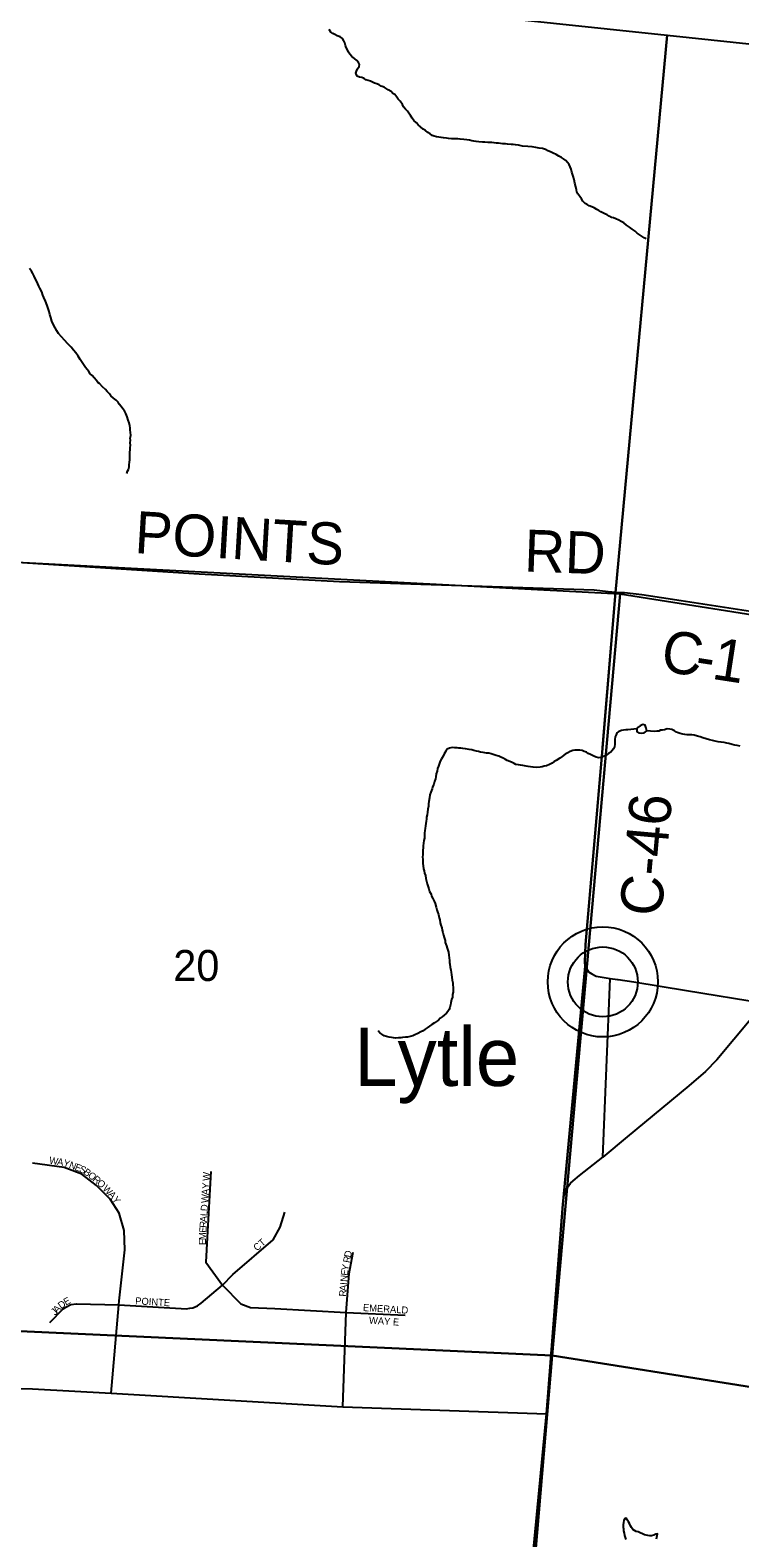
# Model space of a CAD drawing. Extents: x 0 to 1064, y 0 to 440.
# Drawn here: x 294.9 to 310.24, y 365.17 to 397.75 of the extents above; entities that cross this region are included whole.
import ezdxf

# ---------------------------------------------------------------- set-up
doc = ezdxf.new("R2010")
doc.units = 0
for name, color, linetype in [('GM_X_County', 7, 'Continuous'), ('GM_X_County_Road', 7, 'Continuous'), ('GM_X_County_Road_Text', 7, 'Continuous'), ('GM_X_Minor_River', 7, 'Continuous'), ('GM_X_Section', 7, 'Continuous'), ('GM_X_Section_Text', 7, 'Continuous'), ('GM_X_Township', 7, 'Continuous'), ('GM_X_Township_Road', 7, 'Continuous'), ('GM_X_Township_Subdivision', 7, 'Continuous'), ('GM_X_Township_Subdivision_Text', 7, 'Continuous'), ('GM_X_Unincorporated', 7, 'Continuous'), ('GM_X_Unincorporated_Location', 7, 'Continuous'), ('GM_X_Unincorporated_Text', 7, 'Continuous')]:
    doc.layers.add(name, color=color, linetype=linetype)

msp = doc.modelspace()

# ---------------------------------------------------------------- linework, layer by layer
at = {"layer": 'GM_X_County'}
msp.add_lwpolyline([(283.829, 400.275), (308.668, 397.643), (313.893, 397.089), (316.164, 396.849), (325.293, 395.928), (328.491, 395.637), (335.705, 394.98), (341.399, 394.389), (358.003, 392.611), (365.19, 391.941), (374.119, 391.108), (380.331, 390.529), (395.388, 389.024), (415.119, 387.194), (422.76, 386.488), (424.957, 386.237), (433.572, 385.252), (434.927, 385.097), (442.462, 384.236), (440.605, 364.618), (439.832, 356.459), (439.02, 347.891), (435.582, 307.821)], dxfattribs=at)
at = {"layer": 'GM_X_County_Road'}
for points in [[(307.553, 385.598), (307.745, 385.597), (308.118, 385.556), (308.97, 385.428), (311.405, 385.049), (311.58, 385.04), (311.695, 385.11), (311.746, 385.231), (311.931, 387.393), (312.15, 389.795), (312.191, 389.872), (312.255, 389.917), (312.317, 389.943), (313.02, 389.822), (313.097, 389.84), (313.174, 389.889), (313.204, 389.97), (313.268, 390.677), (313.328, 391.469), (313.371, 391.941), (313.44, 392.706), (313.54, 393.919), (313.656, 395.304), (313.893, 397.089)], [(307.393, 385.615), (307.089, 385.647), (301.588, 385.827), (298.554, 385.995), (291.807, 386.426), (291.326, 386.408), (290.846, 386.389), (289.654, 386.377), (288.913, 386.365), (288.426, 386.341), (287.042, 386.175), (285.245, 385.995), (282.57, 385.777)], [(307.278, 382.336), (307.553, 385.598), (307.393, 385.615)], [(306.897, 377.521), (306.885, 377.618), (306.905, 377.989), (307.262, 382.139), (307.278, 382.336)], [(306.897, 377.521), (306.97, 377.403), (307.038, 377.357), (307.137, 377.311), (307.435, 377.261), (307.593, 377.236)], [(307.277, 373.393), (307.435, 377.261)], [(307.593, 377.236), (307.606, 377.234), (307.945, 377.182), (309.086, 376.997), (310.764, 376.722)], [(310.764, 376.722), (310.109, 375.938), (309.739, 375.497), (309.495, 375.251), (309.137, 374.94), (308.552, 374.453), (307.803, 373.836), (307.277, 373.393)], [(306.638, 372.884), (306.77, 373), (307.277, 373.393)], [(305.469, 360.57), (305.483, 360.727), (305.645, 363.495), (306.061, 367.851), (306.414, 372.379), (306.425, 372.523), (306.471, 372.654), (306.507, 372.735), (306.579, 372.833), (306.638, 372.884)]]:
    msp.add_lwpolyline(points, dxfattribs=at)
at = {"layer": 'GM_X_Minor_River'}
for points in [[(303.196, 395.803), (303.16, 395.847), (303.119, 395.909), (303.084, 395.958), (303.055, 396.001), (303.013, 396.045), (302.972, 396.095), (302.949, 396.144), (302.896, 396.218), (302.855, 396.262), (302.825, 396.305), (302.784, 396.361), (302.742, 396.386), (302.701, 396.424), (302.641, 396.462), (302.593, 396.494), (302.551, 396.519), (302.491, 396.545), (302.443, 396.57), (302.395, 396.59), (302.341, 396.609), (302.299, 396.629), (302.257, 396.648), (302.208, 396.661), (302.16, 396.681), (302.118, 396.706), (302.07, 396.726), (302.022, 396.739), (301.968, 396.759), (301.939, 396.826), (301.952, 396.868), (301.978, 396.916), (302.015, 396.97), (302.017, 397.013), (301.999, 397.056), (301.964, 397.099), (301.91, 397.137), (301.857, 397.181), (301.809, 397.237), (301.78, 397.28), (301.757, 397.33), (301.734, 397.379), (301.717, 397.422), (301.7, 397.477), (301.683, 397.52), (301.654, 397.575), (301.6, 397.607), (301.54, 397.633), (301.486, 397.659), (301.444, 397.678), (301.402, 397.709), (301.361, 397.765)], [(308.213, 393.244), (308.171, 393.264), (308.124, 393.295), (308.082, 393.321), (308.022, 393.365), (307.974, 393.408), (307.909, 393.453), (307.855, 393.497), (307.789, 393.541), (307.73, 393.585), (307.676, 393.617), (307.622, 393.648), (307.556, 393.674), (307.507, 393.694), (307.465, 393.707), (307.417, 393.733), (307.369, 393.758), (307.321, 393.784), (307.279, 393.803), (307.237, 393.828), (307.189, 393.854), (307.147, 393.879), (307.093, 393.911), (307.039, 393.931), (306.985, 393.956), (306.937, 393.982), (306.895, 394.007), (306.848, 394.057), (306.813, 394.107), (306.784, 394.156), (306.736, 394.218), (306.719, 394.261), (306.708, 394.304), (306.692, 394.365), (306.675, 394.445), (306.659, 394.524), (306.637, 394.598), (306.62, 394.641), (306.609, 394.684), (306.592, 394.751), (306.569, 394.8), (306.552, 394.849), (306.517, 394.893), (306.475, 394.936), (306.427, 394.974), (306.386, 394.999), (306.326, 395.031), (306.266, 395.063), (306.206, 395.095), (306.145, 395.121), (306.091, 395.147), (306.037, 395.172), (305.971, 395.192), (305.904, 395.2), (305.832, 395.214), (305.747, 395.228), (305.656, 395.237), (305.541, 395.246), (305.456, 395.266), (305.389, 395.274), (305.341, 395.281), (305.298, 395.282), (305.219, 395.29), (305.177, 395.297), (305.11, 395.299), (305.025, 395.307), (304.977, 395.309), (304.928, 395.316), (304.88, 395.323), (304.837, 395.324), (304.795, 395.325), (304.728, 395.333), (304.679, 395.334), (304.595, 395.342), (304.54, 395.344), (304.491, 395.351), (304.449, 395.364), (304.395, 395.372), (304.34, 395.379), (304.273, 395.387), (304.195, 395.395), (304.146, 395.402), (304.104, 395.403), (304.061, 395.404), (304.006, 395.406), (303.946, 395.413), (303.897, 395.421), (303.837, 395.428), (303.782, 395.436), (303.734, 395.443), (303.685, 395.45), (303.631, 395.464), (303.589, 395.477), (303.547, 395.509), (303.493, 395.54), (303.445, 395.584), (303.398, 395.616), (303.338, 395.666), (303.29, 395.704), (303.249, 395.753), (303.196, 395.803)], [(296.994, 388.171), (297.007, 388.219), (297.026, 388.261), (297.04, 388.316), (297.041, 388.358), (297.049, 388.413), (297.056, 388.467), (297.057, 388.516), (297.059, 388.565), (297.06, 388.632), (297.068, 388.686), (297.063, 388.729), (297.07, 388.783), (297.065, 388.832), (297.073, 388.893), (297.068, 388.936), (297.076, 388.996), (297.071, 389.063), (297.066, 389.106), (297.061, 389.155), (297.057, 389.204), (297.04, 389.265), (297.023, 389.326), (297.001, 389.394), (296.972, 389.467), (296.943, 389.523), (296.908, 389.572), (296.873, 389.616), (296.825, 389.672), (296.808, 389.715), (296.76, 389.753), (296.701, 389.803), (296.648, 389.853), (296.618, 389.896), (296.571, 389.946), (296.529, 389.984), (296.47, 390.046), (296.405, 390.114), (296.363, 390.14), (296.34, 390.183), (296.286, 390.239), (296.245, 390.289), (296.197, 390.327), (296.174, 390.376), (296.139, 390.419), (296.098, 390.463), (296.068, 390.506), (296.027, 390.568), (295.986, 390.636), (295.94, 390.71), (295.893, 390.778), (295.84, 390.84), (295.793, 390.903), (295.716, 390.977), (295.644, 391.052), (295.579, 391.127), (295.514, 391.195), (295.479, 391.251), (295.445, 391.319), (295.404, 391.399), (295.375, 391.467), (295.353, 391.54), (295.33, 391.608), (295.314, 391.675), (295.297, 391.718), (295.268, 391.804), (295.234, 391.896), (295.2, 391.976), (295.177, 392.025), (295.154, 392.099), (295.114, 392.179), (295.091, 392.222), (295.051, 392.32), (295.01, 392.388), (294.993, 392.437), (294.958, 392.493), (294.935, 392.542), (294.888, 392.604)], [(308.015, 382.653), (307.816, 382.635), (307.773, 382.63), (307.724, 382.625), (307.681, 382.62), (307.626, 382.597), (307.583, 382.568), (307.563, 382.526), (307.544, 382.478), (307.537, 382.423), (307.535, 382.38), (307.534, 382.32), (307.526, 382.265), (307.507, 382.223), (307.451, 382.151), (307.401, 382.122), (307.345, 382.075), (307.29, 382.052), (307.235, 382.035), (307.186, 382.03), (307.132, 382.044), (307.083, 382.063), (307.011, 382.095), (306.963, 382.121), (306.922, 382.152), (306.873, 382.166), (306.831, 382.185), (306.783, 382.192), (306.734, 382.194), (306.673, 382.195), (306.631, 382.184), (306.575, 382.167), (306.52, 382.132), (306.464, 382.103), (306.402, 382.056), (306.347, 382.021), (306.272, 381.968), (306.229, 381.945), (306.18, 381.909), (306.124, 381.88), (306.063, 381.857), (306.008, 381.847), (305.965, 381.835), (305.922, 381.824), (305.849, 381.82), (305.77, 381.822), (305.716, 381.83), (305.661, 381.837), (305.619, 381.85), (305.546, 381.858), (305.498, 381.865), (305.455, 381.873), (305.401, 381.886), (305.359, 381.905), (305.317, 381.925), (305.269, 381.944), (305.214, 381.97), (305.172, 381.989), (305.125, 382.021), (305.076, 382.04), (305.028, 382.06), (304.974, 382.079), (304.926, 382.093), (304.865, 382.113), (304.811, 382.126), (304.762, 382.127)], [(308.015, 382.653), (308.014, 382.598), (308.062, 382.567), (308.116, 382.559), (308.171, 382.57), (308.227, 382.612)], [(308.227, 382.612), (308.216, 382.667), (308.193, 382.734), (308.139, 382.748), (308.084, 382.718), (308.034, 382.683), (308.015, 382.653)], [(309.706, 382.387), (309.646, 382.401), (309.579, 382.414), (309.513, 382.434), (309.441, 382.461), (309.38, 382.48), (309.326, 382.494), (309.253, 382.514), (309.199, 382.521), (309.156, 382.522), (309.102, 382.524), (309.047, 382.531), (309.005, 382.538), (308.95, 382.552), (308.908, 382.565), (308.866, 382.584), (308.824, 382.61), (308.77, 382.642), (308.728, 382.649), (308.667, 382.65), (308.612, 382.633), (308.569, 382.628), (308.527, 382.623), (308.484, 382.606), (308.441, 382.601), (308.386, 382.597), (308.227, 382.612)], [(304.762, 382.127), (304.69, 382.141), (304.635, 382.149), (304.593, 382.162), (304.551, 382.169), (304.49, 382.183), (304.448, 382.196), (304.387, 382.204), (304.309, 382.218), (304.254, 382.225), (304.212, 382.232), (304.169, 382.234), (304.127, 382.241), (304.078, 382.242), (304.024, 382.249), (303.963, 382.239), (303.913, 382.216), (303.882, 382.168), (303.85, 382.114), (303.824, 382.06), (303.793, 382.006), (303.761, 381.952), (303.741, 381.891), (303.728, 381.849), (303.708, 381.795), (303.695, 381.74), (303.675, 381.68), (303.667, 381.613), (303.66, 381.571), (303.64, 381.516), (303.627, 381.456), (303.595, 381.396), (303.588, 381.353), (303.561, 381.287), (303.542, 381.227), (303.534, 381.16), (303.52, 381.081), (303.512, 381.033), (303.511, 380.984), (303.497, 380.917), (303.49, 380.851), (303.482, 380.796), (303.469, 380.742), (303.467, 380.699), (303.46, 380.657), (303.453, 380.608), (303.446, 380.56), (303.438, 380.499), (303.431, 380.456), (303.423, 380.402), (303.422, 380.347), (303.421, 380.292), (303.413, 380.238), (303.406, 380.183), (303.398, 380.122), (303.397, 380.08), (303.39, 380.031), (303.388, 379.971), (303.387, 379.928), (303.38, 379.886), (303.385, 379.831), (303.39, 379.788), (303.388, 379.745), (303.399, 379.69), (303.404, 379.629), (303.415, 379.586), (303.426, 379.537), (303.443, 379.482), (303.453, 379.421), (303.464, 379.36), (303.481, 379.305), (303.498, 379.262), (303.52, 379.194), (303.531, 379.139), (303.566, 379.077), (303.577, 379.034), (303.606, 378.985), (303.635, 378.929), (303.652, 378.88), (303.675, 378.801), (303.691, 378.739), (303.708, 378.696), (303.725, 378.641), (303.742, 378.568), (303.753, 378.525), (303.763, 378.464), (303.774, 378.409), (303.797, 378.353), (303.808, 378.304), (303.819, 378.255), (303.835, 378.194), (303.846, 378.145), (303.869, 378.078), (303.874, 378.035), (303.897, 377.967), (303.913, 377.912), (303.931, 377.869), (303.942, 377.826), (303.952, 377.759), (303.957, 377.704), (303.961, 377.649)], [(310.245, 382.276), (310.178, 382.296), (310.13, 382.303), (310.069, 382.317), (310.003, 382.337), (309.954, 382.344), (309.9, 382.358), (309.833, 382.365), (309.773, 382.373), (309.706, 382.387)], [(303.961, 377.649), (303.966, 377.606), (303.971, 377.564), (303.982, 377.502), (303.993, 377.441), (303.997, 377.393), (304.008, 377.337), (304.013, 377.283), (304.023, 377.221), (304.034, 377.166), (304.039, 377.124), (304.044, 377.063), (304.042, 377.008), (304.041, 376.965), (304.028, 376.911), (304.026, 376.856), (304.007, 376.802), (303.993, 376.735), (303.986, 376.687), (303.972, 376.632), (303.959, 376.59), (303.927, 376.548), (303.896, 376.506), (303.852, 376.465), (303.809, 376.429), (303.765, 376.4), (303.728, 376.358), (303.685, 376.329), (303.641, 376.3), (303.586, 376.265), (303.53, 376.229), (303.481, 376.194), (303.437, 376.165), (303.394, 376.129), (303.345, 376.106), (303.283, 376.071), (303.215, 376.043), (303.172, 376.019), (303.111, 376.003), (303.056, 375.992), (303.013, 375.987), (302.952, 375.982), (302.91, 375.977), (302.861, 375.972), (302.806, 375.968), (302.751, 375.975), (302.709, 375.982), (302.661, 375.99), (302.606, 376.003), (302.552, 376.017), (302.504, 376.054), (302.462, 376.08), (302.421, 376.129)], [(308.434, 365.146), (308.441, 365.182), (308.454, 365.218), (308.461, 365.255), (308.425, 365.249), (308.381, 365.226), (308.332, 365.215), (308.296, 365.21), (308.247, 365.217), (308.211, 365.224), (308.175, 365.237), (308.133, 365.257), (308.085, 365.276), (308.043, 365.296), (308, 365.309), (307.964, 365.328), (307.929, 365.353), (307.899, 365.39), (307.876, 365.427), (307.853, 365.477), (307.829, 365.514), (307.806, 365.557), (307.783, 365.594), (307.746, 365.577), (307.733, 365.541), (307.726, 365.498), (307.718, 365.45), (307.717, 365.401), (307.722, 365.364), (307.727, 365.322), (307.738, 365.267), (307.749, 365.218), (307.76, 365.175), (307.771, 365.132)]]:
    msp.add_lwpolyline(points, dxfattribs=at)
at = {"layer": 'GM_X_Section'}
for points in [[(290.907, 386.449), (307.65, 385.572), (306.185, 369.112), (289.312, 369.882)], [(307.65, 385.572), (324.264, 382.938), (322.864, 366.457), (306.185, 369.112)], [(289.312, 369.882), (306.185, 369.112), (304.793, 352.705), (287.989, 353.559)], [(322.864, 366.457), (321.356, 350.075), (304.793, 352.705), (306.185, 369.112)]]:
    msp.add_lwpolyline(points, close=True, dxfattribs=at)
at = {"layer": 'GM_X_Township'}
for points in [[(283.829, 400.275), (308.668, 397.643), (307.553, 385.598), (307.262, 382.139), (306.905, 377.989), (306.885, 377.618), (306.897, 377.521), (306.425, 372.523), (306.414, 372.379), (306.061, 367.851), (305.483, 360.727), (303.396, 338.183), (303.259, 336.417), (301.327, 316.213), (301.291, 315.844), (300.115, 302.39), (299.096, 291.178), (298.645, 286.108), (294.912, 286.455), (282.136, 287.779)], [(300.115, 302.39), (301.291, 315.844), (301.327, 316.213), (303.259, 336.417), (303.396, 338.183), (305.483, 360.727), (306.061, 367.851), (306.414, 372.379), (306.425, 372.523), (306.897, 377.521), (306.885, 377.618), (306.905, 377.989), (307.262, 382.139), (307.553, 385.598), (308.668, 397.643), (313.893, 397.089), (316.164, 396.849), (325.293, 395.928), (328.491, 395.637), (335.705, 394.98), (341.399, 394.389), (358.003, 392.611), (365.19, 391.941), (374.119, 391.108)]]:
    msp.add_lwpolyline(points, dxfattribs=at)
at = {"layer": 'GM_X_Township_Road'}
msp.add_lwpolyline([(280.94, 366.828), (281.76, 366.8), (283, 366.751), (283.977, 366.699), (284.637, 366.668), (285.276, 366.687), (286.703, 366.751), (287.339, 366.81), (288.069, 366.94), (288.374, 366.991), (289.338, 367.181), (290.413, 367.482), (291.352, 367.74), (291.988, 367.915), (292.758, 368.121), (294.106, 368.354), (294.438, 368.403), (294.954, 368.391), (296.652, 368.293), (301.66, 367.998), (306.061, 367.851)], dxfattribs=at)
at = {"layer": 'GM_X_Township_Subdivision'}
for points in [[(296.652, 368.293), (296.818, 370.206), (296.827, 370.289), (296.947, 371.394), (296.935, 371.814), (296.827, 372.186), (296.635, 372.486), (296.334, 372.786), (296.022, 373.026), (295.638, 373.171), (294.954, 373.267)], [(298.807, 373.087), (298.729, 371.657), (298.699, 371.129), (299.061, 370.627), (299.455, 370.228), (299.664, 370.149), (300.189, 370.125), (301.731, 370.043)], [(295.326, 369.821), (295.62, 370.116), (295.677, 370.156), (295.785, 370.213), (295.902, 370.23), (296.818, 370.206), (297.433, 370.17), (298.17, 370.123), (298.271, 370.119), (298.354, 370.13), (298.42, 370.143), (298.516, 370.185), (298.598, 370.242), (299.061, 370.627), (299.286, 370.863), (300.152, 371.61), (300.308, 371.886), (300.404, 372.21)], [(301.66, 367.998), (301.731, 370.043), (301.799, 370.88), (301.886, 371.343)], [(301.731, 370.043), (303.008, 369.98)]]:
    msp.add_lwpolyline(points, dxfattribs=at)
at = {"layer": 'GM_X_Unincorporated'}
for radius in [1.19, 0.755]:
    msp.add_circle((307.277, 377.184), radius, dxfattribs=at)
at = {"layer": 'GM_X_Unincorporated_Location'}
msp.add_line((307.277, 377.184), (307.277, 377.184), dxfattribs=at)

# ---------------------------------------------------------------- texts
at = {"layer": 'GM_X_County_Road_Text'}
for s, height, rotation, p in [('POINTS', 0.9091, 356.6009, (297.146, 386.453)), ('RD', 0.9091, 358.0146, (305.569, 386.053)), ('C', 0.909, 351.1915, (308.501, 383.909)), ('1', 0.909, 351.2593, (309.609, 383.737)), ('-', 0.909, 351.1909, (309.239, 383.794)), ('C-46', 0.9091, 84.8676, (308.543, 378.581))]:
    msp.add_text(s, height=height, rotation=rotation, dxfattribs=at).set_placement(p)
at = {"layer": 'GM_X_Section_Text'}
msp.add_text('20', height=0.6697, rotation=0, dxfattribs=at).set_placement((297.996, 377.204))
at = {"layer": 'GM_X_Township_Subdivision_Text'}
for s, height, rotation, p in [('W', 0.152, 350.7809, (295.307, 373.258)), ('A', 0.152, 350.2933, (295.478, 373.23)), ('Y', 0.152, 343.1479, (295.605, 373.209)), ('N', 0.152, 339.1728, (295.73, 373.171)), ('E', 0.152, 338.8683, (295.854, 373.123)), ('S', 0.152, 334.828, (295.951, 373.086)), ('B', 0.152, 324.5047, (296.041, 373.044)), ('O', 0.152, 321.8452, (296.137, 372.976)), ('R', 0.152, 321.143, (296.242, 372.894)), ('O', 0.152, 316.7001, (296.333, 372.821)), ('W', 0.152, 314.8098, (296.457, 372.702)), ('Y', 0.152, 86.2882, (298.769, 372.705)), ('W', 0.152, 86.2708, (298.78, 372.878)), ('A', 0.152, 312.2634, (296.578, 372.58)), ('Y', 0.152, 305.0422, (296.665, 372.485)), ('W', 0.152, 86.2812, (298.749, 372.399)), ('A', 0.152, 86.2819, (298.76, 372.572)), ('A', 0.152, 86.2819, (298.722, 371.986)), ('L', 0.152, 86.3048, (298.731, 372.119)), ('D', 0.152, 86.2819, (298.738, 372.226)), ('E', 0.152, 86.335, (298.708, 371.76)), ('R', 0.152, 86.3055, (298.715, 371.867)), ('E', 0.152, 89.8634, (298.701, 371.496)), ('M', 0.152, 87.6322, (298.701, 371.601)), ('CT', 0.1515, 40.6039, (299.804, 371.358)), ('R', 0.152, 78.9765, (301.81, 371.102)), ('D', 0.152, 79.0072, (301.833, 371.22)), ('N', 0.152, 85.4206, (301.754, 370.697)), ('E', 0.152, 82.4613, (301.764, 370.828)), ('Y', 0.152, 79.2515, (301.778, 370.932)), ('R', 0.152, 85.4299, (301.728, 370.378)), ('A', 0.152, 85.4549, (301.738, 370.498)), ('I', 0.152, 85.4034, (301.748, 370.631)), ('A', 0.152, 46.1148, (295.488, 370.016)), ('D', 0.152, 37.4513, (295.575, 370.108)), ('E', 0.152, 29.1077, (295.676, 370.186)), ('POINTE', 0.1515, 356.4874, (297.17, 370.218)), ('EMERALD', 0.1515, 356.5787, (302.091, 370.071)), ('J', 0.152, 46.0821, (295.441, 369.968)), ('WAY E', 0.1515, 356.1785, (302.221, 369.798))]:
    msp.add_text(s, height=height, rotation=rotation, dxfattribs=at).set_placement(p)
at = {"layer": 'GM_X_Unincorporated_Text'}
msp.add_text('Lytle', height=1.2636, rotation=0, dxfattribs=at).set_placement((301.903, 374.935))

doc.saveas('drawing.dxf')
